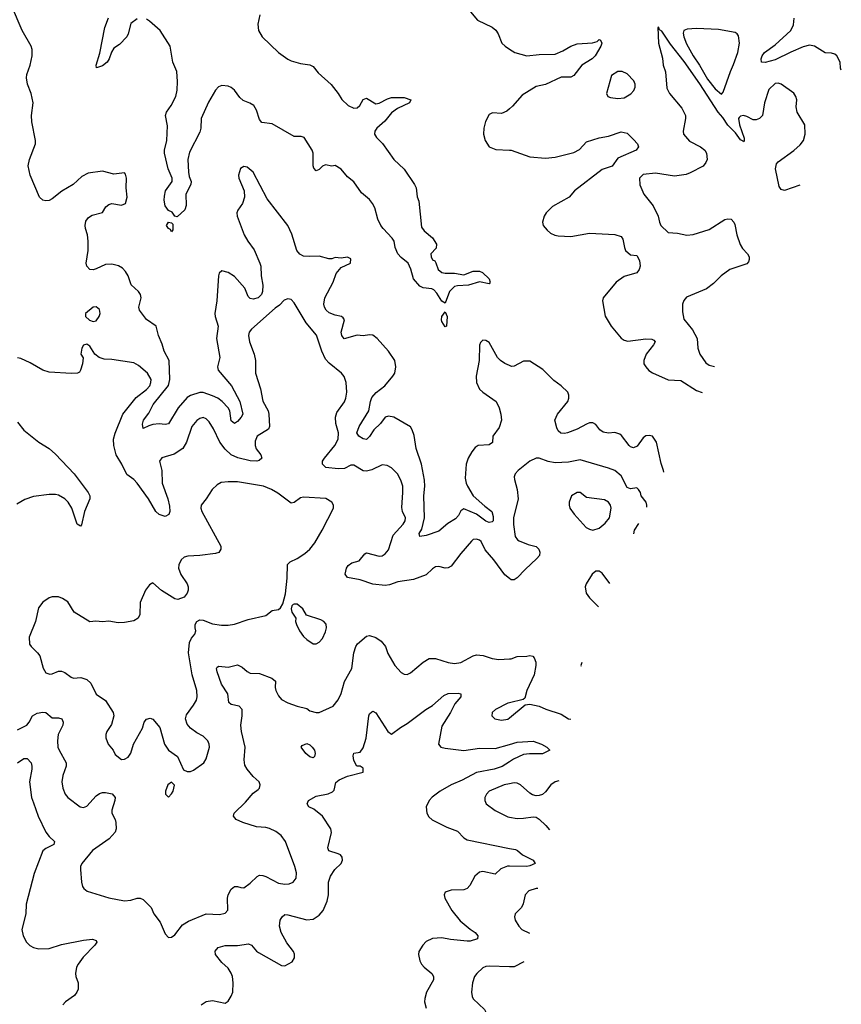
# Model space of a CAD drawing. Header units: inches. Extents: x 1834610 to 2027685, y 642842 to 774116.
# Tile 620 of 632: x 2016883 to 2022112, y 741714 to 747979. Entities that reach past the tile are written whole.
import ezdxf

# ---------------------------------------------------------------- set-up
doc = ezdxf.new("R2010")
doc.units = ezdxf.units.IN
doc.header["$MEASUREMENT"] = 0
doc.layers.add('C0714', color=7, linetype='Continuous')
doc.layers.add('C0724', color=7, linetype='Continuous')

msp = doc.modelspace()

# ---------------------------------------------------------------- linework, layer by layer
at = {"layer": 'C0714', "color": 5}
for points, elevation in [([(2020000, 745777.9), (2019970.6, 745790.7), (2019943, 745810), (2019924.4, 745830), (2019870, 745924.2), (2019850, 745938.7), (2019830, 745939.5), (2019815.6, 745924.4), (2019810, 745908), (2019807.2, 745810), (2019788.1, 745710), (2019790.3, 745670), (2019810, 745627.6), (2019830, 745609.1), (2019916.1, 745550), (2019935.2, 745510), (2019946.2, 745470), (2019949.3, 745430), (2019935.3, 745384.7), (2019894.9, 745330), (2019891.8, 745288.2), (2019870, 745274.8), (2019800.5, 745270), (2019782.3, 745257.7), (2019760.7, 745230), (2019738, 745190), (2019723.6, 745150), (2019718.5, 745061.5), (2019724.1, 745030), (2019732.9, 745010), (2019769.7, 744949.7), (2019843.3, 744883.3), (2019887.7, 744850), (2019897.1, 744817.1), (2019895.7, 744790), (2019890, 744783.2), (2019870, 744779.6), (2019850, 744788.9), (2019790, 744832), (2019710, 744866), (2019690, 744854), (2019675, 744825), (2019656.8, 744803.2), (2019607.7, 744772.3), (2019550, 744724.2), (2019470, 744696), (2019429, 744690), (2019424.7, 744710), (2019442, 744738), (2019460.1, 744810), (2019455.9, 744950), (2019462, 745010), (2019460.2, 745050), (2019440.2, 745150), (2019405.8, 745250), (2019393, 745333), (2019381.3, 745370), (2019370, 745389.4), (2019263.6, 745450), (2019230, 745457), (2019209.5, 745450), (2019179.8, 745410), (2019136.6, 745370), (2019110, 745327.4), (2019090, 745308.8), (2019070, 745312.7), (2019041.3, 745330), (2019028.1, 745350), (2019044.5, 745390), (2019105.6, 745490), (2019115, 745550), (2019124.4, 745575.6), (2019152.2, 745607.8), (2019206.2, 745650), (2019258.2, 745710), (2019269.8, 745730), (2019277, 745770), (2019270.5, 745810.5), (2019230, 745869.7), (2019158.7, 745950), (2019130, 745971), (2019110, 745974.2), (2019070, 745967.3), (2019030, 745971.3), (2018948.8, 745948.8), (2018932.4, 745970), (2018929, 745990), (2018949.6, 746069.6), (2018942.3, 746082.3), (2018930.8, 746090.8), (2018890, 746099), (2018853.4, 746113.4), (2018833.1, 746130), (2018822, 746150), (2018818.2, 746170), (2018825.7, 746210), (2018878.4, 746310), (2018896.3, 746363.7), (2018930, 746402.8), (2018988, 746430), (2018990, 746458), (2018970, 746468.7), (2018930, 746461.2), (2018890, 746465.2), (2018870, 746457), (2018850, 746458), (2018790, 746474.4), (2018730, 746471.7), (2018690, 746475.5), (2018666.3, 746486.4), (2018646.8, 746510), (2018614.7, 746614.7), (2018589.8, 746670), (2018459.1, 746839.1), (2018370, 747009.4), (2018330, 747040.5), (2018310, 747045.6), (2018288.3, 747031.7), (2018276.5, 746990), (2018277.3, 746970), (2018311.3, 746891.3), (2018312.8, 746850), (2018300.3, 746810), (2018272, 746768), (2018265.8, 746750), (2018267.1, 746730), (2018311.2, 746610), (2018334, 746570), (2018375.8, 746515.8), (2018411.9, 746430), (2018417, 746410), (2018419, 746350), (2018430.1, 746289.9), (2018428.8, 746250), (2018421.2, 746230), (2018400.3, 746210), (2018370, 746201), (2018350, 746205), (2018337, 746217), (2018315.3, 746270), (2018250, 746345.9), (2018210, 746370.4), (2018170, 746380.9), (2018152.9, 746367.2), (2018147.6, 746350), (2018138.8, 746190), (2018125.1, 746110), (2018126.1, 746090), (2018145.9, 746030), (2018134.6, 745950), (2018157.3, 745830), (2018143, 745770), (2018146.5, 745750), (2018231.6, 745650), (2018283.4, 745550), (2018302.8, 745470), (2018293.1, 745450), (2018270, 745422), (2018250, 745409.6), (2018230, 745427.3), (2018219.9, 745490), (2018210.6, 745510), (2018171.4, 745550), (2018144.2, 745570), (2018110, 745586.3), (2018050, 745606.3), (2018030, 745606.6), (2017970, 745588.8), (2017950, 745576), (2017892.7, 745510), (2017830, 745408.5), (2017810, 745404.1), (2017770, 745408.4), (2017730, 745403.2), (2017704.2, 745395.8), (2017670, 745378), (2017665.5, 745405.5), (2017672.1, 745430), (2017704.4, 745475.6), (2017732.1, 745530), (2017830, 745651.4), (2017839.1, 745690), (2017833.4, 745810), (2017802.6, 745870), (2017790, 745914), (2017766.4, 745970), (2017752.2, 746030), (2017690, 746070.5), (2017644.7, 746130), (2017641.1, 746150), (2017655.4, 746210), (2017651.3, 746230), (2017638.7, 746250), (2017592.4, 746292.4), (2017574.2, 746350), (2017557.5, 746377.5), (2017537.5, 746397.5), (2017512.4, 746412.4), (2017470, 746422.7), (2017430, 746421), (2017370, 746393.2), (2017350, 746387.6), (2017330, 746388.9), (2017310.8, 746410), (2017306.8, 746430), (2017319.3, 746510), (2017319.8, 746570), (2017315.2, 746610), (2017301.4, 746650), (2017299, 746670), (2017303.7, 746696.3), (2017320.2, 746719.8), (2017344.4, 746735.6), (2017410, 746752.7), (2017432.2, 746787.8), (2017450, 746803.8), (2017470, 746808.7), (2017530, 746799.5), (2017556.2, 746810), (2017566.6, 746850), (2017560.3, 746910), (2017563.6, 746970), (2017557, 746997), (2017550, 747004), (2017482.8, 746997.2), (2017410, 747016.2), (2017318, 747002), (2017278.2, 746981.8), (2017224.4, 746930), (2017152, 746888), (2017090, 746839.1), (2017070, 746829.7), (2017050, 746826.9), (2017030, 746831.2), (2017010, 746849.6), (2016949.9, 746989.9), (2016937.3, 747050), (2016944.6, 747090), (2016983.1, 747190), (2016984.6, 747210), (2016960.3, 747330), (2016958.8, 747370), (2016968.7, 747450), (2016955.3, 747510), (2016932.1, 747570), (2016926.8, 747610), (2016928.6, 747631.4), (2016950.6, 747690), (2016961.6, 747750), (2016962.4, 747790), (2016955.6, 747810), (2016899.3, 747910), (2016830, 748069.2)], 320), ([(2019741.4, 748041.4), (2019796.7, 747976.7), (2019890, 747931.2), (2019912.6, 747912.6), (2019927.9, 747890), (2019952, 747830), (2019972.2, 747810), (2020000, 747792.3)], 320), ([(2017630, 747985.2), (2017590, 747956.2), (2017573.6, 747890), (2017564.6, 747870), (2017518.3, 747821.7), (2017482, 747798), (2017467.2, 747772.7), (2017452.6, 747730), (2017439.1, 747710), (2017410, 747685.9), (2017372.9, 747672.9), (2017369.8, 747689.8), (2017393.3, 747766.7), (2017424.3, 747930), (2017448.9, 747991.1)], 280), ([(2018412.4, 748010), (2018398.3, 747950), (2018402.6, 747910), (2018427.2, 747870), (2018530.1, 747770.1), (2018590, 747729.1), (2018610, 747718.6), (2018670, 747701.5), (2018730, 747692.2), (2018750, 747680.7), (2018781.7, 747641.7), (2018866.3, 747566.3), (2018910, 747510.3), (2018932.5, 747472.5), (2018973.4, 747433.4), (2019010, 747415.6), (2019030, 747418.3), (2019047.3, 747432.7), (2019070, 747471.7), (2019090, 747480.3), (2019150, 747444.6), (2019170, 747449.2), (2019223.4, 747476.6), (2019250, 747485), (2019330, 747483.2), (2019373, 747470), (2019363.1, 747450), (2019286.6, 747413.4), (2019250, 747386.4), (2019206.5, 747333.5), (2019155.2, 747290), (2019143.9, 747270), (2019140.8, 747250), (2019153.4, 747230), (2019191.5, 747191.5), (2019264.9, 747090), (2019330, 747028.7), (2019396, 746930), (2019405.3, 746910), (2019412.3, 746852.3), (2019424.1, 746824.1), (2019439.9, 746659.9), (2019456.3, 746636.3), (2019511, 746591), (2019535.5, 746550), (2019534.4, 746525.6), (2019500.5, 746490), (2019501.6, 746470), (2019510, 746451), (2019524.1, 746444.1), (2019532.3, 746432.3), (2019547.4, 746390), (2019570, 746370.3), (2019590, 746365.6), (2019650, 746366.2), (2019710, 746355.6), (2019770, 746379.1), (2019810, 746379.4), (2019828.8, 746370), (2019871.6, 746330), (2019878, 746310), (2019875.6, 746304.4), (2019870, 746299.3), (2019810, 746311.5), (2019738.8, 746290), (2019670, 746286.1), (2019650, 746281.1), (2019617.7, 746250), (2019590, 746176.3), (2019570, 746188.2), (2019538.5, 746238.5), (2019519.7, 746259.7), (2019506.9, 746266.9), (2019450, 746272.4), (2019430, 746282.6), (2019389.6, 746329.6), (2019372.7, 746392.7), (2019355.2, 746430), (2019310, 746466.6), (2019288.9, 746490), (2019272.5, 746530), (2019266.1, 746570), (2019254.1, 746590), (2019195.4, 746650), (2019181.6, 746670), (2019163.1, 746710), (2019142.6, 746782.6), (2019129.1, 746809.1), (2019110, 746835), (2019058.5, 746878.5), (2019010, 746946.6), (2018970, 746980.4), (2018930, 747027.7), (2018890, 747050.9), (2018870, 747048.3), (2018830, 747055.1), (2018810, 747048.3), (2018790, 747026.9), (2018770, 747016.9), (2018754.8, 747034.8), (2018750, 747049.2), (2018749.8, 747129.8), (2018745, 747150), (2018693.5, 747230), (2018675.1, 747235.1), (2018630, 747236.5), (2018490, 747315.8), (2018424.3, 747324.3), (2018410, 747343.5), (2018390, 747402.7), (2018373, 747433), (2018348.8, 747448.8), (2018306, 747466), (2018284.1, 747484.1), (2018250, 747530.4), (2018230, 747548.3), (2018210, 747555.9), (2018170, 747560.6), (2018148.5, 747551.5), (2018130.1, 747529.9), (2018084.4, 747455.6), (2018038.5, 747350), (2018036.7, 747290), (2018030, 747263.1), (2017963.2, 747136.8), (2017953.4, 747090), (2017956.4, 747010), (2017961.8, 746981.8), (2017975.1, 746950), (2017971.7, 746930), (2017941.2, 746870), (2017942.6, 746797.4), (2017934.9, 746770), (2017884.9, 746724.9), (2017870, 746729), (2017853.8, 746753.8), (2017830, 746765.2), (2017810, 746794.7), (2017802.4, 746830), (2017803.7, 746856.4), (2017812, 746890), (2017852.9, 746950), (2017854.3, 746970), (2017828.1, 747030), (2017805.1, 747130), (2017805.4, 747150), (2017818.7, 747210), (2017823, 747303), (2017810.6, 747370), (2017816.8, 747390), (2017847.1, 747432.9), (2017876.1, 747490), (2017885, 747530), (2017887, 747587), (2017882.5, 747650), (2017858, 747710), (2017840.4, 747810), (2017776.4, 747910), (2017710, 747970.7), (2017690, 747983.4)], 280), ([(2020000, 747412.5), (2019983.1, 747396.9), (2019950, 747382.7), (2019892.7, 747387.3), (2019870, 747375.8), (2019848.2, 747331.8), (2019836.5, 747290), (2019835.6, 747250), (2019846.5, 747210), (2019870, 747170.6), (2019913.4, 747153.4), (2020000, 747149.6)], 320), ([(2020000, 744423.2), (2019970, 744447.4), (2019901.2, 744541.2), (2019845.3, 744605.3), (2019819.5, 744659.5), (2019810, 744667.3), (2019790, 744672.8), (2019770, 744671.3), (2019758.6, 744661.4), (2019690, 744582.4), (2019630, 744501.7), (2019610, 744491), (2019590, 744489.8), (2019550, 744498.7), (2019530, 744496.8), (2019510, 744485.4), (2019470, 744446.6), (2019390, 744416.2), (2019290, 744402.2), (2019237.4, 744382.6), (2019210, 744379.5), (2019130, 744386.5), (2019050, 744414), (2018969.6, 744430), (2018955.1, 744450), (2018963.1, 744490), (2018973.3, 744506.7), (2018997.2, 744522.8), (2019043.3, 744536.7), (2019078.8, 744581.2), (2019090, 744586), (2019170, 744564.8), (2019190, 744567), (2019210, 744580.7), (2019230, 744604.9), (2019260.7, 744699.3), (2019323.1, 744770), (2019335.6, 744790), (2019338.5, 744810), (2019320.4, 744850), (2019315, 744875), (2019322.3, 744970), (2019320.8, 745010), (2019308.7, 745050), (2019287.2, 745090), (2019250, 745128.2), (2019222, 745142), (2019190, 745146), (2019124.5, 745115.5), (2019090, 745106.6), (2019069.4, 745109.4), (2019010, 745144.5), (2018990, 745144.5), (2018950, 745123.7), (2018910, 745120.7), (2018832, 745130), (2018810.9, 745150), (2018810.8, 745170), (2018822.2, 745190), (2018888.4, 745270), (2018909.2, 745310), (2018911.5, 745350), (2018896.1, 745410), (2018892.9, 745450), (2018900.7, 745479.3), (2018950, 745548.5), (2018958.5, 745570), (2018964.8, 745610), (2018960.9, 745670), (2018948, 745708), (2018931.3, 745730), (2018853.7, 745793.7), (2018830, 745819.1), (2018807, 745870), (2018772, 745972), (2018705.6, 746050), (2018630, 746178), (2018610, 746199.6), (2018590, 746203.5), (2018565.8, 746194.2), (2018537.3, 746162.7), (2018510, 746144.5), (2018358, 746010), (2018343.7, 745990), (2018338.8, 745970), (2018345.3, 745930), (2018375.6, 745850), (2018384, 745810), (2018382.9, 745730), (2018416.3, 745630), (2018430.8, 745550.8), (2018465, 745490), (2018468.1, 745470), (2018473.2, 745390), (2018466.7, 745373.3), (2018394.4, 745330), (2018381.8, 745298.2), (2018382.3, 745270), (2018388.9, 745248.9), (2018417.4, 745210), (2018423.8, 745190), (2018406.3, 745173.7), (2018391.3, 745170), (2018350, 745172.2), (2018271.2, 745191.2), (2018230, 745210.8), (2018190, 745245.8), (2018156.2, 745290), (2018116, 745376), (2018090, 745420.4), (2018070, 745439.1), (2018050, 745447.1), (2018030, 745441), (2018010, 745428.4), (2017979.7, 745390), (2017945.2, 745290), (2017921.5, 745250), (2017865.9, 745214.1), (2017788.5, 745191.5), (2017773.1, 745170), (2017786.7, 745110), (2017789.4, 745030), (2017825.2, 744930), (2017835.9, 744884.1), (2017838.7, 744850), (2017832.7, 744830), (2017810, 744817.6), (2017770, 744831.2), (2017750, 744849.7), (2017702.9, 744930), (2017630, 745029.8), (2017610, 745053.1), (2017564.3, 745084.3), (2017532.4, 745150), (2017496.1, 745210), (2017481.6, 745270), (2017479.8, 745310), (2017490, 745347.3), (2017538.9, 745470), (2017625.4, 745574.6), (2017690, 745625.2), (2017710.7, 745650), (2017718.5, 745670), (2017719.7, 745690), (2017696.9, 745730), (2017638.5, 745778.5), (2017610, 745795.1), (2017470, 745817.7), (2017420.1, 745820), (2017388.6, 745828.6), (2017362, 745850), (2017330, 745902), (2017310, 745915.3), (2017290, 745908), (2017278, 745890), (2017272, 745850), (2017286.8, 745826.8), (2017282.4, 745790), (2017270, 745748.7), (2017263, 745737), (2017250, 745729.4), (2017212.8, 745727.2), (2017070, 745737.3), (2017029.5, 745750), (2016950, 745796.4), (2016890, 745823.1), (2016870, 745826.9)], 340), ([(2016870, 745417.6), (2016910, 745366.7), (2017004.2, 745290), (2017070.3, 745250), (2017110, 745214.6), (2017230, 745090.3), (2017318, 744970), (2017328.7, 744950), (2017328.8, 744930), (2017294.7, 744850), (2017275.8, 744764.2), (2017270, 744757.2), (2017249.8, 744769.8), (2017214.4, 744870), (2017190.8, 744910), (2017169.7, 744930), (2017130, 744952.8), (2017110, 744957.8), (2017070, 744958), (2016970, 744944.7), (2016914.9, 744925.1), (2016864.4, 744895.6)], 340), ([(2016870, 743460.9), (2016927.8, 743490), (2016944.4, 743510), (2016965.1, 743550), (2016994.2, 743565.8), (2017030, 743572.2), (2017050, 743570.2), (2017090, 743536.5), (2017130, 743535.6), (2017151.6, 743530), (2017160.2, 743510), (2017158.6, 743490), (2017127.9, 743430), (2017123.2, 743390), (2017126.5, 743350), (2017133.4, 743330), (2017178, 743250), (2017179.5, 743230), (2017158.3, 743170), (2017151.7, 743130), (2017157, 743090), (2017172.7, 743050), (2017190.3, 743030.3), (2017267.3, 742970), (2017290, 742965.3), (2017310, 742974), (2017370, 743040.3), (2017390, 743054.3), (2017410, 743060.9), (2017430, 743062.3), (2017472.5, 743052.5), (2017490.4, 743030), (2017488.6, 743010), (2017470.3, 742950), (2017470.3, 742930.3), (2017490.2, 742890.2), (2017494.9, 742870), (2017497.6, 742830), (2017491.3, 742810), (2017453.4, 742766.6), (2017347.5, 742692.5), (2017279.3, 742610), (2017270.5, 742590), (2017270.5, 742570.5), (2017276.3, 742490), (2017283, 742463), (2017291, 742450), (2017313, 742433), (2017450, 742390.4), (2017550, 742371.6), (2017590, 742376.9), (2017630, 742388.9), (2017650, 742388.8), (2017670, 742380.3), (2017720.5, 742330), (2017737, 742290), (2017776.5, 742236.5), (2017810, 742161), (2017830, 742138), (2017850, 742141), (2017870, 742154.8), (2017919.7, 742220.2), (2017957.8, 742242.2), (2018070, 742288.9), (2018154.3, 742285.7), (2018190, 742293.4), (2018207.6, 742312.4), (2018206, 742390), (2018210.9, 742410), (2018230, 742446.7), (2018250, 742463.1), (2018270, 742464.2), (2018290, 742456.4), (2018310, 742455.5), (2018350, 742484.4), (2018393.8, 742526.2), (2018410, 742534.3), (2018430, 742533.8), (2018450, 742526.9), (2018530, 742485.2), (2018570, 742478), (2018598.9, 742481.1), (2018624, 742490), (2018643.3, 742516.7), (2018644.2, 742550), (2018634, 742590), (2018574.3, 742750), (2018547.3, 742787.3), (2018512.6, 742812.6), (2018471.9, 742831.9), (2018450, 742838.3), (2018390, 742842.9), (2018303.7, 742870), (2018260.9, 742890), (2018244.5, 742910), (2018247.3, 742930), (2018321, 742999), (2018370, 743056.4), (2018400.1, 743079.9), (2018409.4, 743090), (2018414.5, 743110), (2018406.6, 743130), (2018370, 743164.2), (2018330.6, 743210.7), (2018315.7, 743235.7), (2018311, 743270), (2018318.2, 743350), (2018294.2, 743450), (2018290.7, 743490), (2018299.8, 743550), (2018298.7, 743590), (2018280.9, 743610), (2018230, 743620.9), (2018214.7, 743634.7), (2018208.4, 743690), (2018166.5, 743750), (2018139.8, 743830), (2018135.1, 743850), (2018140.1, 743859.9), (2018150, 743866.4), (2018210, 743858.6), (2018270, 743874.3), (2018299.8, 743859.8), (2018330, 743832), (2018350, 743820.3), (2018410, 743819.5), (2018487.9, 743790), (2018511, 743770), (2018509.3, 743730), (2018513.4, 743710), (2018530, 743677.6), (2018550, 743653.7), (2018590, 743632), (2018650, 743610.5), (2018710, 743596), (2018730, 743581.6), (2018770, 743570.6), (2018790, 743570.6), (2018878, 743610), (2018910, 743650.6), (2018930, 743690.7), (2018950, 743768), (2018996.8, 743850), (2019009.9, 743950.1), (2019022.2, 743990), (2019033, 744007), (2019090, 744057.1), (2019110, 744060.4), (2019148.6, 744048.6), (2019183.9, 744023.9), (2019211, 743991), (2019225.2, 743945.2), (2019270.3, 743870), (2019310, 743824.9), (2019330, 743813.7), (2019350, 743813.1), (2019370, 743822.3), (2019450, 743891.8), (2019490, 743914.9), (2019530, 743914.7), (2019609.3, 743889.3), (2019650, 743883.2), (2019690, 743888.9), (2019768.6, 743931.4), (2019790, 743937.1), (2019833.4, 743933.4), (2019890, 743913.1), (2019931.5, 743908.5), (2020000, 743912.2)], 340), ([(2018038.4, 741710), (2018070, 741732), (2018110, 741738.3), (2018190, 741720.5), (2018210, 741733), (2018230, 741764.9), (2018239.3, 741790), (2018242.4, 741850), (2018237.5, 741890), (2018230, 741911.3), (2018210, 741943.5), (2018170, 741980.3), (2018129.8, 742030), (2018127.5, 742052.5), (2018145.9, 742074.1), (2018190, 742086.9), (2018270, 742087), (2018339.1, 742099.1), (2018359.3, 742090), (2018390, 742052.7), (2018403.2, 742043.2), (2018550, 741960.5), (2018570, 741959.3), (2018616.9, 741983.1), (2018631.6, 742008.4), (2018631.6, 742031.6), (2018624.7, 742050), (2018583.9, 742103.9), (2018546.4, 742170), (2018535.8, 742210), (2018540.9, 742250), (2018552.8, 742270), (2018570, 742284), (2018590, 742282.8), (2018710, 742250.1), (2018750, 742256.3), (2018790, 742281.4), (2018814.1, 742310), (2018839.7, 742370), (2018847.5, 742410), (2018849, 742490), (2018860.7, 742530), (2018888.6, 742571.4), (2018929.8, 742610), (2018936.5, 742630), (2018934.5, 742650), (2018923.8, 742663.8), (2018910, 742671.9), (2018849.7, 742690), (2018843.9, 742710), (2018867.2, 742807.2), (2018863.6, 742830), (2018810, 742911.3), (2018754.7, 742954.7), (2018722.7, 742970), (2018711.8, 742990), (2018721.6, 743010), (2018770, 743038.6), (2018846.9, 743053.1), (2018874.5, 743065.5), (2018883.5, 743076.5), (2018895.5, 743124.5), (2018917.3, 743142.7), (2018970, 743164.8), (2019068.7, 743190), (2019070, 743215.3), (2019050, 743228), (2019028.7, 743228.7), (2019010, 743266), (2019005.6, 743294.4), (2019010, 743311.3), (2019050, 743318.8), (2019070, 743345.5), (2019087.2, 743407.3), (2019105.7, 743550), (2019110, 743562.8), (2019124.4, 743575.6), (2019130, 743579.1), (2019150, 743568), (2019225.7, 743450), (2019250, 743432.7), (2019305.9, 743474.1), (2019350, 743499.5), (2019467.8, 743590), (2019510, 743615.2), (2019582.3, 743677.7), (2019610, 743691.3), (2019673.9, 743693.9), (2019690.8, 743690), (2019690.4, 743670), (2019653.4, 743626.6), (2019624.9, 743570), (2019570, 743483.7), (2019548.8, 743370), (2019564, 743350), (2019590, 743342.6), (2019710, 743329.4), (2019810, 743343.3), (2019910, 743341.2), (2020000, 743367.6)], 320), ([(2020000, 743631.9), (2019990, 743629.6), (2019910.6, 743590), (2019890.6, 743570), (2019888, 743550), (2019906.8, 743530), (2019950, 743522.3), (2019990, 743527.9), (2020000, 743536.1)], 340), ([(2016870, 743250.2), (2016910, 743278.5), (2016930, 743277.3), (2016956.5, 743250), (2016960.2, 743230), (2016960.7, 743210), (2016946.4, 743130), (2016959.3, 743030), (2016970, 742995.3), (2017000.1, 742910), (2017048.7, 742810), (2017070, 742782), (2017105.7, 742750), (2017101.1, 742730), (2017050, 742705.5), (2017029.7, 742690.3), (2016975, 742545), (2016924.8, 742350), (2016921.4, 742290), (2016897.8, 742190), (2016904.6, 742150), (2016927, 742110), (2016948.1, 742088.2), (2016970, 742074.9), (2017006, 742066), (2017070, 742067.7), (2017150, 742093.8), (2017290, 742121.5), (2017347, 742127), (2017370, 742118.8), (2017374.9, 742110), (2017362, 742090), (2017287, 742013), (2017254.9, 741970), (2017245.5, 741950), (2017237.8, 741910), (2017239.6, 741890), (2017255.3, 741850), (2017255.3, 741810), (2017247.4, 741790), (2017232, 741770), (2017175.5, 741730), (2017158.4, 741710)], 320), ([(2020000, 743257), (2019952.9, 743227.1), (2019902.4, 743210), (2019790, 743189.3), (2019700, 743140), (2019629.2, 743110), (2019558.3, 743070), (2019508.2, 743031.8), (2019490, 743011.2), (2019469.2, 742970), (2019473.7, 742930), (2019487.1, 742907.1), (2019507.3, 742887.3), (2019600.5, 742840.5), (2019670, 742815.3), (2019710, 742772.7), (2019730, 742761.1), (2020000, 742705.8)], 320), ([(2020000, 743116.4), (2019966.8, 743110), (2019870.8, 743070), (2019853.4, 743050), (2019843.8, 743030), (2019843.8, 743010), (2019851, 742990), (2019910, 742946.7), (2019990, 742906.5), (2020000, 742904.9)], 340), ([(2020000, 742592.4), (2019987.3, 742592.7), (2019945, 742575), (2019910, 742542.3), (2019830, 742557.8), (2019810, 742554), (2019778.8, 742530), (2019748, 742470), (2019730, 742449.8), (2019710, 742442.2), (2019630, 742440.7), (2019590, 742428), (2019584, 742410), (2019588, 742390), (2019632.9, 742310), (2019685.7, 742245.7), (2019750, 742191.1), (2019782, 742170), (2019799.5, 742150), (2019796.3, 742130), (2019750, 742116.2), (2019730, 742115.3), (2019625.2, 742125.2), (2019570, 742137.4), (2019510, 742133.1), (2019470, 742112.8), (2019448.6, 742090), (2019423.1, 742050), (2019420.3, 742030), (2019428.7, 741990), (2019441.3, 741970), (2019457.6, 741950), (2019505.3, 741910), (2019515.6, 741890), (2019516, 741870), (2019471.6, 741790), (2019461.1, 741750), (2019459.5, 741730), (2019470.3, 741690)], 320), ([(2020000, 741952), (2019870, 741956.4), (2019850, 741953.7), (2019830, 741944.7), (2019792.4, 741910), (2019778.4, 741890), (2019765.7, 741850), (2019757.6, 741790), (2019762.5, 741762.5), (2019769.1, 741749.1), (2019840.2, 741680.2), (2019855.5, 741650), (2019858.4, 741541.6), (2019836.4, 741430), (2019830.7, 741370.7), (2019835.3, 741355.3), (2019842, 741350), (2019870, 741342), (2019909.5, 741350.5), (2019970, 741402.8), (2019983.1, 741423.7)], 340)]:
    msp.add_lwpolyline(points, dxfattribs=dict(at, elevation=elevation))
for points, elevation in [([(2017850, 746629.3), (2017843.9, 746643.9), (2017830, 746651.6), (2017817.7, 746670), (2017830, 746690.2), (2017850, 746687.7), (2017857.3, 746677.3), (2017858.5, 746641.5)], 280), ([(2017370, 746152.3), (2017350, 746149), (2017302, 746110), (2017302, 746090), (2017326.4, 746066.4), (2017350, 746058.8), (2017370, 746062.8), (2017389.2, 746090), (2017395.1, 746110), (2017390, 746135.3)], 340), ([(2019590, 746024.5), (2019570, 746059), (2019568.5, 746070), (2019568.8, 746090), (2019590, 746120.4), (2019602.9, 746090), (2019598.8, 746030)], 280), ([(2018210, 745039.2), (2018166.3, 745033.7), (2018140.7, 745019.3), (2018108.6, 744990), (2018070, 744929.5), (2018037.1, 744890), (2018035.3, 744870), (2018041.7, 744850), (2018162.4, 744630), (2018163.8, 744610), (2018150.3, 744589.7), (2018130, 744582.4), (2018030.2, 744569.8), (2017953.6, 744566.4), (2017930, 744558.3), (2017910, 744542.9), (2017894.9, 744510), (2017894.6, 744490), (2017909.1, 744449.1), (2017948, 744390), (2017954.4, 744370), (2017954.4, 744350), (2017948.2, 744330), (2017930, 744304.5), (2017890.3, 744289.7), (2017870, 744294.5), (2017786.6, 744346.6), (2017730, 744395.3), (2017710, 744382), (2017682.8, 744350), (2017650.5, 744269.5), (2017646.9, 744193.1), (2017638, 744170), (2017610, 744153.6), (2017550, 744143), (2017510, 744142), (2017450, 744151.5), (2017410, 744146.9), (2017368.4, 744151.6), (2017330, 744146.6), (2017230, 744209.4), (2017190, 744274), (2017156.6, 744296.6), (2017130, 744306.6), (2017090, 744307), (2017070, 744300.7), (2017030, 744273.6), (2017003.4, 744236.6), (2016983.1, 744150), (2016942.8, 744050), (2016946.4, 744006.4), (2016956, 743990), (2016997.3, 743950), (2017010.4, 743930.4), (2017032.1, 743852.1), (2017050, 743822.8), (2017074.4, 743814.4), (2017090, 743816.3), (2017130, 743833.4), (2017150, 743833), (2017170, 743824.9), (2017210, 743794.9), (2017224.7, 743790), (2017272.4, 743792.4), (2017310, 743780.5), (2017336.9, 743756.9), (2017370, 743687.7), (2017430, 743647.7), (2017478.4, 743570), (2017481.3, 743550), (2017466.5, 743493.5), (2017437, 743450), (2017430.3, 743430), (2017430.3, 743410), (2017445.3, 743370), (2017477.1, 743330), (2017490, 743303.8), (2017530, 743272.4), (2017550, 743273.4), (2017574.1, 743285.9), (2017590, 743311.3), (2017606.6, 743370), (2017664.7, 743470), (2017674.5, 743510), (2017690, 743527.7), (2017713.7, 743533.7), (2017730, 743527.3), (2017774.6, 743474.6), (2017805.3, 743370), (2017830.3, 743330.3), (2017886.8, 743290), (2017924.9, 743204.9), (2017950, 743194), (2017970, 743195.5), (2017990, 743203.8), (2018054, 743250), (2018070, 743276), (2018091.2, 743350), (2018089.7, 743370), (2018079.6, 743390), (2018050, 743419.7), (2018010, 743441.1), (2017969.6, 743470), (2017950, 743496), (2017937.6, 743530), (2017943.8, 743556.2), (2017990, 743617.3), (2018008, 743650), (2018012.1, 743670), (2018009.8, 743710.2), (2017981.1, 743810), (2017956.7, 743950), (2017964.4, 744015.6), (2017976.8, 744043.2), (2017998.7, 744070), (2018005.1, 744090), (2017999.6, 744110), (2018000.5, 744130), (2018011.3, 744148.7), (2018030, 744159.5), (2018050, 744158.4), (2018110, 744134.4), (2018166.7, 744126.7), (2018210, 744127), (2018250, 744133.7), (2018337.5, 744162.5), (2018450, 744188), (2018490, 744218.8), (2018530, 744226.8), (2018543.7, 744236.3), (2018558.4, 744261.6), (2018575.3, 744324.7), (2018586.2, 744426.2), (2018587.8, 744512.2), (2018603.7, 744530), (2018650, 744550.4), (2018698.4, 744581.6), (2018730, 744610.5), (2018760.5, 744650), (2018807.6, 744730), (2018881.2, 744870), (2018881.2, 744890), (2018869, 744910), (2018831.8, 744931.8), (2018690, 744941.6), (2018670, 744936.2), (2018630, 744907), (2018610, 744903.7), (2018527, 744967), (2018485.2, 744990), (2018434, 745010), (2018270, 745039.1)], 360), ([(2018630, 744260.9), (2018623.1, 744256.9), (2018614.8, 744250), (2018610.8, 744230), (2018614.8, 744210), (2018641, 744170), (2018638.8, 744150), (2018643.8, 744130), (2018664.4, 744090), (2018690, 744053.4), (2018710, 744035.5), (2018750, 744007.7), (2018770, 744007.7), (2018790, 744017.3), (2018810, 744041), (2018830, 744084.7), (2018835.8, 744110), (2018833.5, 744133.5), (2018819.3, 744150), (2018800.1, 744160.1), (2018708, 744190), (2018685.2, 744230), (2018650, 744259.5)], 360), ([(2018750, 743282.9), (2018730, 743288.5), (2018704.2, 743310), (2018674, 743350), (2018680.2, 743359.8), (2018710, 743372.7), (2018730, 743364), (2018744, 743350), (2018759.1, 743330), (2018763.8, 743310), (2018759.1, 743290)], 320), ([(2017850, 743128), (2017826.8, 743110), (2017811.3, 743070), (2017812, 743050), (2017830, 743032), (2017850, 743052), (2017859, 743070), (2017868, 743108)], 360)]:
    msp.add_lwpolyline(points, close=True, dxfattribs=dict(at, elevation=elevation))
at = {"layer": 'C0724', "color": 5}
for points, elevation in [([(2022112, 747657.6), (2022107.6, 747670), (2022103.7, 747710), (2022083.1, 747750), (2022070, 747760.3), (2022050, 747766.4), (2022008.7, 747768.7), (2021940.9, 747810), (2021910, 747817.3), (2021870, 747806.2), (2021790, 747773.4), (2021690, 747724.9), (2021627.9, 747707.9), (2021604.5, 747710), (2021602, 747730), (2021609, 747750), (2021622.8, 747770), (2021690, 747819.4), (2021790.5, 747910), (2021807.6, 747947.6), (2021812.5, 747990)], 320), ([(2021847.8, 746925.3), (2021750, 746892.1), (2021730, 746899.7), (2021717.1, 746917.2), (2021694, 747030), (2021698.9, 747061.1), (2021710, 747075.6), (2021810, 747147.3), (2021850, 747183.2), (2021870.9, 747210), (2021882.6, 747250), (2021879.5, 747310), (2021831.4, 747390), (2021825.3, 747425.3), (2021828, 747470), (2021823.6, 747490), (2021810, 747512), (2021730, 747569.5), (2021710, 747575.6), (2021690, 747573), (2021650, 747536.2), (2021622.3, 747450), (2021610.4, 747370), (2021590.8, 747350), (2021570, 747341.2), (2021550, 747341.2), (2021510, 747364), (2021490, 747369.2), (2021470, 747365.2), (2021462, 747358), (2021457.3, 747350), (2021463.1, 747310), (2021493.7, 747226.3), (2021494.6, 747205.4), (2021490, 747201.2), (2021487, 747207), (2021470, 747214), (2021438.5, 747258.5), (2021390, 747307.4), (2021357.6, 747357.6), (2021328.5, 747390), (2021211.7, 747571.7), (2021112.3, 747712.3), (2021024.7, 747824.7), (2020970, 747907.3), (2020954.5, 747914.5), (2020950, 747932), (2020944.7, 747930), (2020948.2, 747830), (2020973.9, 747733.9), (2020978.7, 747690), (2020992.5, 747647.5), (2021002.6, 747542.6), (2021019.3, 747510), (2021096.2, 747416.2), (2021119.5, 747370), (2021121.1, 747350), (2021105.3, 747270), (2021108.6, 747250), (2021146.8, 747206.8), (2021215.5, 747170), (2021242.4, 747150), (2021254.4, 747130), (2021259.3, 747090), (2021250.5, 747070), (2021232.1, 747047.9), (2021150, 747003.9), (2021125.1, 746994.9), (2021050, 746984.5), (2020930, 747001.8), (2020850, 746994.5), (2020827.1, 746970), (2020829.2, 746929.2), (2020854.9, 746870), (2020915.5, 746795.5), (2020946.3, 746730), (2020954, 746690), (2020963.7, 746670), (2021010, 746625.8), (2021070, 746620.7), (2021128.7, 746608.7), (2021170, 746611.7), (2021270, 746643.2), (2021370, 746708.9), (2021390, 746712.9), (2021410, 746710.3), (2021428.6, 746690), (2021435.1, 746675.1), (2021446.9, 746610), (2021468.3, 746548.3), (2021482.9, 746522.9), (2021514.7, 746490), (2021524.6, 746470), (2021526.6, 746453.4), (2021521.4, 746438.6), (2021510, 746426.6), (2021401.6, 746390), (2021348, 746350), (2021298.6, 746301.4), (2021253.7, 746266.3), (2021127.1, 746212.9), (2021110, 746192), (2021100.8, 746170), (2021100.5, 746120.5), (2021110, 746074), (2021164.8, 746004.8), (2021194.7, 745950), (2021198.3, 745890), (2021211.9, 745850), (2021250, 745795.3), (2021270, 745780.3), (2021305.3, 745771.5)], 340), ([(2020000, 747792.3), (2020034.9, 747770), (2020110, 747749.5), (2020190, 747758.9), (2020290, 747760.5), (2020339.3, 747780.7), (2020390, 747811.6), (2020430, 747824.9), (2020528.2, 747831.8), (2020558.6, 747841.4), (2020570, 747852.6), (2020578.8, 747850), (2020588, 747830), (2020582.6, 747810), (2020544.9, 747750), (2020526.3, 747730), (2020459.6, 747690), (2020410, 747624), (2020390, 747614.2), (2020330, 747613.3), (2020230, 747566.2), (2020170, 747554), (2020080.7, 747499.3), (2020019, 747430), (2020000, 747412.5)], 320), ([(2020000, 747149.6), (2020010, 747149.2), (2020130, 747105.8), (2020230, 747098.8), (2020290, 747103.8), (2020410, 747135), (2020446.1, 747153.9), (2020490, 747203.1), (2020570, 747228.3), (2020630, 747238.8), (2020710, 747265.2), (2020750, 747256.5), (2020790, 747217), (2020814.6, 747190), (2020821.3, 747170), (2020806.4, 747150), (2020690, 747099.1), (2020653.4, 747046.6), (2020590, 747025.6), (2020414, 746890), (2020379.5, 746850), (2020274.6, 746790), (2020233.6, 746750), (2020221.8, 746730), (2020210.3, 746690), (2020215.3, 746670), (2020239.2, 746639.2), (2020260.9, 746620.9), (2020288.1, 746608.1), (2020310, 746604), (2020390, 746599.1), (2020510, 746621.6), (2020670, 746613.4), (2020710, 746600.3), (2020721.8, 746581.8), (2020731.2, 746530), (2020739.1, 746510), (2020770, 746483.8), (2020810, 746479.6), (2020827.8, 746447.8), (2020831, 746410), (2020826.5, 746390), (2020810.5, 746369.5), (2020730, 746346.1), (2020679.1, 746310), (2020596.9, 746210), (2020591.4, 746190), (2020610, 746093.4), (2020647.8, 746030), (2020710, 745952.9), (2020730, 745939.2), (2020753.7, 745933.7), (2020868.7, 745948.7), (2020906.6, 745946.6), (2020919.7, 745939.7), (2020926.7, 745930), (2020916.5, 745910), (2020870.2, 745850), (2020855.5, 745810), (2020855.9, 745790), (2020867.3, 745770), (2020887.9, 745747.9), (2020910, 745732.8), (2021010, 745688), (2021090, 745683.5), (2021190, 745619.4), (2021226.2, 745607.5)], 320), ([(2020981.6, 745100.8), (2020980.5, 745110), (2020965.3, 745154.7), (2020935.9, 745290), (2020910, 745328), (2020890, 745334.3), (2020868.2, 745331.8), (2020850, 745317.6), (2020813.6, 745266.4), (2020790, 745255.3), (2020770, 745261.5), (2020761, 745270), (2020713, 745333), (2020701.8, 745341.8), (2020671.7, 745351.7), (2020630, 745347.4), (2020595.5, 745355.5), (2020576, 745370), (2020550, 745402.6), (2020530, 745413.1), (2020510, 745413.1), (2020490, 745406), (2020430, 745374.4), (2020370, 745350.8), (2020350, 745345.1), (2020327.4, 745347.4), (2020310, 745363.6), (2020301.1, 745381.1), (2020288.7, 745430), (2020306.6, 745470), (2020370.7, 745550), (2020378.4, 745570), (2020378.8, 745590), (2020370.8, 745610), (2020330, 745649.8), (2020283, 745683.1), (2020212.5, 745752.5), (2020130, 745807.1), (2020090, 745807.3), (2020030, 745774.5), (2020012.5, 745772.5), (2020000, 745777.9)], 320), ([(2020873.8, 744877.4), (2020875.1, 744890), (2020869.7, 744909.8), (2020838.7, 744950), (2020833.3, 744970), (2020820.9, 744990), (2020810, 744999.5), (2020770, 744994.7), (2020750, 745003), (2020710, 745075.6), (2020669.8, 745109.8), (2020630, 745126), (2020450, 745179.3), (2020376.2, 745163.8), (2020290, 745160.3), (2020247.3, 745167.3), (2020190, 745189.7), (2020170, 745189.6), (2020130.3, 745169.7), (2020055.5, 745110), (2020037.1, 745090), (2020030.4, 745070), (2020032.4, 745052.4), (2020048.8, 744988.8), (2020055.2, 744930), (2020026.7, 744810), (2020026, 744766), (2020036.1, 744690), (2020050.2, 744670.2), (2020062.1, 744662.1), (2020120, 744640), (2020170, 744627.2), (2020187.2, 744610), (2020193.2, 744590), (2020190.2, 744569.8), (2020173.7, 744550), (2020099.6, 744480.4), (2020050, 744426.6), (2020030, 744415.8), (2020010, 744415.1), (2020000, 744423.2)], 340), ([(2020791.5, 744706.8), (2020796.5, 744730), (2020823.3, 744772.8)], 340), ([(2020639.6, 744392.3), (2020590, 744457.2), (2020570, 744469.2), (2020550, 744469.2), (2020527.3, 744450), (2020487.7, 744390), (2020482, 744370), (2020487.7, 744330), (2020510, 744300.7), (2020567.7, 744243.2)], 360), ([(2020000, 743912.2), (2020010, 743912.7), (2020050, 743926), (2020111.5, 743928.5), (2020130, 743933.4), (2020148, 743928), (2020157.6, 743917.6), (2020168.2, 743890), (2020168.6, 743868.6), (2020157.8, 743810), (2020110.4, 743710), (2020098, 743662), (2020087.5, 743652.5), (2020000, 743631.9)], 340), ([(2020460.1, 743889.1), (2020454.4, 743870), (2020455.7, 743866.3)], 360), ([(2020000, 743536.1), (2020100.9, 743619.1), (2020130, 743624), (2020190, 743610.3), (2020231.3, 743591.3), (2020330, 743558.9), (2020376, 743530), (2020390.2, 743527.7)], 340), ([(2020000, 743367.6), (2020050, 743382.3), (2020150, 743389), (2020203, 743370), (2020238.8, 743350), (2020256, 743330), (2020210, 743306.6), (2020127, 743306.9), (2020090, 743302.4), (2020026.3, 743273.7), (2020000, 743257)], 320), ([(2020314.2, 743134.7), (2020291.3, 743128.7), (2020264.4, 743110), (2020230, 743065.6), (2020210, 743049.6), (2020190, 743041.3), (2020170, 743040.5), (2020147.2, 743047.3), (2020130, 743057.6), (2020070.7, 743110.7), (2020050, 743120.4), (2020030, 743122.3), (2020000, 743116.4)], 340), ([(2020000, 742904.9), (2020050, 742896.9), (2020090, 742897.4), (2020150, 742906.7), (2020170, 742904.4), (2020190, 742892.2), (2020232, 742852), (2020253.9, 742823.1)], 340), ([(2020000, 742705.8), (2020038, 742698), (2020052.2, 742692.2), (2020083.8, 742663.8), (2020150.6, 742630), (2020164, 742610), (2020130, 742593.7), (2020110.1, 742589.9), (2020000, 742592.4)], 320), ([(2020181.6, 742449.6), (2020170, 742450.8), (2020123.5, 742436.5), (2020100.9, 742410), (2020087.9, 742352.1), (2020076.5, 742330), (2020036.3, 742290), (2020032.4, 742270), (2020035.8, 742250), (2020058.7, 742210), (2020079.5, 742190), (2020126.8, 742166.4)], 340), ([(2020091.6, 741984.5), (2020030, 741951), (2020000, 741952)], 340)]:
    msp.add_lwpolyline(points, dxfattribs=dict(at, elevation=elevation))
for points, elevation in [([(2021190, 747922.4), (2021130, 747918.4), (2021110, 747911.2), (2021106.4, 747893.6), (2021110.2, 747869.8), (2021126.7, 747826.7), (2021168.7, 747748.7), (2021210, 747690.1), (2021260.7, 747600.7), (2021310, 747538.5), (2021350, 747506), (2021360.8, 747519.2), (2021406.2, 747650), (2021426.9, 747693.2), (2021454, 747770), (2021464, 747830), (2021457.4, 747877.4), (2021449.7, 747889.7), (2021437.4, 747897.4), (2021330, 747917.7)], 340), ([(2020718, 747650), (2020690, 747649.4), (2020650, 747625.2), (2020618, 747510), (2020626.8, 747490), (2020643.9, 747483.9), (2020690, 747478.9), (2020730, 747482.4), (2020772.3, 747507.7), (2020791.2, 747528.8), (2020800.7, 747550), (2020799.6, 747570), (2020791.8, 747590), (2020750, 747635.1)], 340), ([(2020430, 744971.1), (2020394, 744950), (2020379.1, 744910), (2020379.1, 744890), (2020384, 744870), (2020412.5, 744832.5), (2020488.8, 744748.8), (2020510, 744736.3), (2020530, 744730.7), (2020570, 744742.8), (2020610, 744774.9), (2020635.8, 744810), (2020648.4, 744870), (2020643.1, 744890), (2020631.2, 744910), (2020604.4, 744924.4), (2020490, 744939.6), (2020449.6, 744969.6)], 360)]:
    msp.add_lwpolyline(points, close=True, dxfattribs=dict(at, elevation=elevation))

doc.saveas('drawing.dxf')
